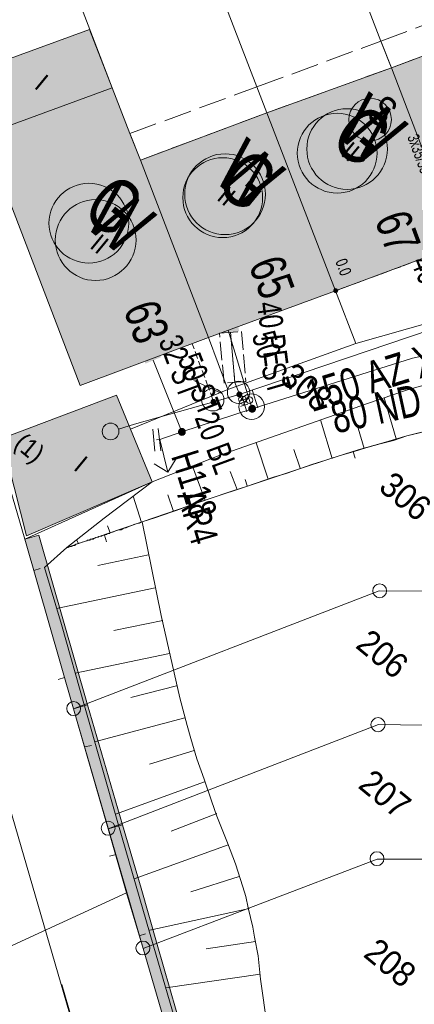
# Model space of a CAD drawing. Header units: metres. Extents: x -740 to 758, y -633 to 854.
# Tile 535 of 656: x 108 to 126, y -372 to -327. Entities that reach past the tile are written whole.
import ezdxf

# ---------------------------------------------------------------- set-up
doc = ezdxf.new("R2010")
doc.units = ezdxf.units.M
doc.header["$MEASUREMENT"] = 0
for name, pattern in [('1248_416', [1.664, 1.248, -0.416]), ('333_125', [0.4576, 0.3328, -0.1248]), ('416_125', [0.5408, 0.416, -0.1248]), ('416_416', [0.832, 0.416, -0.416]), ('832_208', [1.04, 0.832, -0.208])]:
    doc.linetypes.add(name, pattern=pattern)
for name, color, linetype in [('Gas.LOVION', 7, 'Continuous'), ('Grundkarte.LOVION', 7, 'Continuous'), ('Grundkarte_Text.LOVION', 7, 'Continuous'), ('Strom.LOVION', 7, 'Continuous'), ('StromBemass.LOVION', 7, 'Continuous'), ('Wasser.LOVION', 7, 'Continuous')]:
    doc.layers.add(name, color=color, linetype=linetype)
doc.styles.add('ERSTELLTER_STIL_1', font='arial.ttf')

msp = doc.modelspace()

# ---------------------------------------------------------------- hatches: boundary and pattern name
at = {"layer": 'Gas.LOVION', "linetype": 'Continuous', "lineweight": 13}
for points in [[(117.042, -341.451), (117.76, -341.233), (117.651, -340.874), (116.933, -341.092)], [(113.691, -342.842), (114.386, -342.553), (114.248, -342.197), (113.552, -342.486)], [(118.615, -344.98), (118.628, -344.963), (118.638, -344.944), (118.646, -344.923), (118.651, -344.902), (118.654, -344.88), (118.654, -344.859), (118.651, -344.837), (118.646, -344.816), (118.638, -344.796), (118.627, -344.777), (118.614, -344.759), (118.599, -344.743), (118.582, -344.729), (118.564, -344.718), (118.544, -344.708), (118.523, -344.702), (118.502, -344.698), (118.48, -344.696), (118.458, -344.698), (118.437, -344.702), (118.416, -344.709), (118.397, -344.718), (118.378, -344.73), (118.361, -344.744), (118.347, -344.76), (118.334, -344.777), (118.323, -344.797), (118.315, -344.817), (118.31, -344.838), (118.307, -344.86), (118.307, -344.882), (118.31, -344.903), (118.316, -344.924), (118.324, -344.945), (118.334, -344.964), (118.347, -344.981), (118.362, -344.997), (118.379, -345.011), (118.398, -345.023), (118.417, -345.032), (118.438, -345.038), (118.46, -345.042), (118.481, -345.044), (118.503, -345.042), (118.524, -345.038), (118.545, -345.031), (118.565, -345.022), (118.583, -345.01), (118.6, -344.996)], [(118.619, -344.974), (118.632, -344.957), (118.642, -344.937), (118.65, -344.917), (118.655, -344.896), (118.658, -344.874), (118.658, -344.852), (118.655, -344.83), (118.65, -344.809), (118.642, -344.789), (118.631, -344.77), (118.618, -344.752), (118.603, -344.736), (118.586, -344.722), (118.568, -344.711), (118.548, -344.701), (118.527, -344.695), (118.505, -344.691), (118.484, -344.689), (118.462, -344.691), (118.44, -344.695), (118.419, -344.702), (118.4, -344.711), (118.381, -344.723), (118.364, -344.737), (118.349, -344.753), (118.337, -344.771), (118.326, -344.79), (118.318, -344.81), (118.313, -344.832), (118.31, -344.853), (118.31, -344.875), (118.313, -344.897), (118.318, -344.918), (118.327, -344.938), (118.337, -344.958), (118.35, -344.975), (118.365, -344.991), (118.382, -345.005), (118.401, -345.017), (118.42, -345.026), (118.441, -345.033), (118.463, -345.037), (118.485, -345.038), (118.506, -345.037), (118.528, -345.032), (118.549, -345.026), (118.569, -345.016), (118.587, -345.004), (118.604, -344.99)], [(115.463, -346.012), (115.476, -345.994), (115.487, -345.975), (115.495, -345.955), (115.5, -345.934), (115.503, -345.912), (115.503, -345.89), (115.5, -345.868), (115.494, -345.847), (115.486, -345.827), (115.476, -345.808), (115.463, -345.79), (115.448, -345.774), (115.431, -345.76), (115.412, -345.749), (115.392, -345.739), (115.372, -345.733), (115.35, -345.729), (115.328, -345.727), (115.306, -345.729), (115.285, -345.733), (115.264, -345.74), (115.244, -345.749), (115.226, -345.761), (115.209, -345.775), (115.194, -345.791), (115.181, -345.809), (115.171, -345.828), (115.163, -345.848), (115.158, -345.869), (115.155, -345.891), (115.155, -345.913), (115.158, -345.935), (115.163, -345.956), (115.171, -345.976), (115.182, -345.995), (115.195, -346.013), (115.21, -346.029), (115.227, -346.043), (115.245, -346.054), (115.265, -346.064), (115.286, -346.07), (115.308, -346.074), (115.329, -346.076), (115.351, -346.074), (115.373, -346.07), (115.393, -346.063), (115.413, -346.054), (115.432, -346.042), (115.448, -346.028)], [(115.465, -346.018), (115.478, -346.001), (115.488, -345.981), (115.496, -345.961), (115.501, -345.94), (115.504, -345.918), (115.504, -345.896), (115.501, -345.874), (115.496, -345.853), (115.488, -345.833), (115.477, -345.814), (115.464, -345.796), (115.449, -345.78), (115.432, -345.766), (115.413, -345.755), (115.394, -345.745), (115.373, -345.739), (115.351, -345.735), (115.329, -345.733), (115.307, -345.735), (115.286, -345.739), (115.265, -345.746), (115.245, -345.755), (115.227, -345.767), (115.21, -345.781), (115.195, -345.797), (115.182, -345.815), (115.172, -345.834), (115.164, -345.854), (115.158, -345.876), (115.156, -345.897), (115.156, -345.919), (115.159, -345.941), (115.164, -345.962), (115.172, -345.983), (115.183, -346.002), (115.196, -346.019), (115.211, -346.035), (115.228, -346.049), (115.246, -346.061), (115.266, -346.07), (115.287, -346.077), (115.309, -346.081), (115.33, -346.082), (115.352, -346.081), (115.374, -346.077), (115.395, -346.07), (115.414, -346.06), (115.433, -346.049), (115.45, -346.035)]]:
    msp.add_hatch(color=7, dxfattribs=at).paths.add_polyline_path(points)
at = {"layer": 'Grundkarte.LOVION', "linetype": 'Continuous', "lineweight": 18}
for color, points in [(9, [(124.733, -329.571), (127.785, -337.519), (133.465, -335.456), (131.67, -330.696), (130.407, -327.45)]), (9, [(105.554, -329.909), (106.435, -332.572), (112.2, -330.471), (111.176, -327.852)]), (9, [(119.138, -331.596), (122.223, -339.57), (127.785, -337.519), (124.733, -329.571)]), (9, [(106.435, -332.572), (110.757, -343.824), (116.516, -341.665), (113.463, -333.717), (112.992, -332.522), (112.2, -330.471)]), (9, [(113.463, -333.717), (116.516, -341.665), (122.223, -339.57), (119.138, -331.596)]), (254, [(108.342, -350.562), (113.988, -348.148), (113.018, -345.79), (112.395, -344.255), (107.236, -346.207)]), (254, [(111.094, -358.155), (108.901, -350.537), (108.268, -350.717), (110.462, -358.335)]), (254, [(110.462, -358.335), (112.021, -363.71), (112.654, -363.529), (111.094, -358.155)]), (254, [(112.021, -363.71), (112.861, -366.553), (113.581, -369.084), (115.31, -374.974), (118.288, -385.175), (119.313, -388.71), (120.213, -389.45), (118.92, -384.995), (115.916, -374.826), (114.214, -368.904), (113.494, -366.373), (112.654, -363.529)])]:
    msp.add_hatch(color=color, dxfattribs=at).paths.add_polyline_path(points)
at = {"layer": 'StromBemass.LOVION', "linetype": 'Continuous', "lineweight": 13}
msp.add_hatch(color=7, dxfattribs=at).paths.add_polyline_path([(122.309, -339.629), (122.315, -339.619), (122.321, -339.609), (122.325, -339.598), (122.328, -339.587), (122.33, -339.575), (122.33, -339.564), (122.328, -339.552), (122.325, -339.541), (122.321, -339.53), (122.315, -339.519), (122.308, -339.51), (122.3, -339.502), (122.291, -339.494), (122.281, -339.488), (122.271, -339.483), (122.259, -339.479), (122.248, -339.477), (122.236, -339.476), (122.225, -339.477), (122.213, -339.479), (122.202, -339.483), (122.191, -339.488), (122.181, -339.494), (122.172, -339.502), (122.164, -339.51), (122.158, -339.52), (122.152, -339.53), (122.148, -339.541), (122.145, -339.553), (122.143, -339.564), (122.143, -339.576), (122.145, -339.587), (122.148, -339.599), (122.152, -339.61), (122.158, -339.62), (122.165, -339.629), (122.173, -339.638), (122.182, -339.645), (122.192, -339.652), (122.202, -339.657), (122.214, -339.66), (122.225, -339.662), (122.237, -339.663), (122.248, -339.662), (122.26, -339.66), (122.271, -339.656), (122.282, -339.651), (122.292, -339.645), (122.301, -339.638)])
at = {"layer": 'Wasser.LOVION', "linetype": 'Continuous', "lineweight": 13}
for points in [[(117.133, -341.471), (117.894, -341.397), (117.843, -341.032), (117.112, -341.104)], [(115.435, -342.096), (116.147, -341.819), (116.009, -341.463), (115.31, -341.724)], [(116.848, -344.646), (116.858, -344.632), (116.866, -344.618), (116.872, -344.602), (116.876, -344.586), (116.878, -344.569), (116.878, -344.553), (116.876, -344.536), (116.872, -344.52), (116.865, -344.504), (116.857, -344.49), (116.847, -344.476), (116.836, -344.464), (116.823, -344.453), (116.809, -344.444), (116.794, -344.437), (116.778, -344.432), (116.761, -344.429), (116.744, -344.428), (116.728, -344.429), (116.711, -344.432), (116.695, -344.438), (116.68, -344.445), (116.666, -344.454), (116.653, -344.465), (116.642, -344.477), (116.632, -344.49), (116.624, -344.505), (116.618, -344.521), (116.614, -344.537), (116.612, -344.553), (116.612, -344.57), (116.614, -344.587), (116.618, -344.603), (116.624, -344.619), (116.633, -344.633), (116.642, -344.647), (116.654, -344.659), (116.667, -344.67), (116.681, -344.678), (116.696, -344.686), (116.712, -344.691), (116.729, -344.694), (116.745, -344.695), (116.762, -344.694), (116.778, -344.69), (116.794, -344.685), (116.81, -344.678), (116.824, -344.669), (116.836, -344.658)], [(116.848, -344.646), (116.858, -344.632), (116.866, -344.618), (116.872, -344.602), (116.876, -344.586), (116.878, -344.569), (116.878, -344.553), (116.876, -344.536), (116.872, -344.52), (116.865, -344.504), (116.857, -344.49), (116.847, -344.476), (116.836, -344.464), (116.823, -344.453), (116.809, -344.444), (116.794, -344.437), (116.778, -344.432), (116.761, -344.429), (116.744, -344.428), (116.728, -344.429), (116.711, -344.432), (116.695, -344.438), (116.68, -344.445), (116.666, -344.454), (116.653, -344.465), (116.642, -344.477), (116.632, -344.49), (116.624, -344.505), (116.618, -344.521), (116.614, -344.537), (116.612, -344.553), (116.612, -344.57), (116.614, -344.587), (116.618, -344.603), (116.624, -344.619), (116.633, -344.633), (116.642, -344.647), (116.654, -344.659), (116.667, -344.67), (116.681, -344.678), (116.696, -344.686), (116.712, -344.691), (116.729, -344.694), (116.745, -344.695), (116.762, -344.694), (116.778, -344.69), (116.794, -344.685), (116.81, -344.678), (116.824, -344.669), (116.836, -344.658)], [(118.009, -344.311), (118.019, -344.298), (118.027, -344.283), (118.033, -344.268), (118.037, -344.252), (118.039, -344.235), (118.039, -344.219), (118.037, -344.202), (118.033, -344.186), (118.027, -344.171), (118.019, -344.156), (118.009, -344.143), (117.997, -344.131), (117.985, -344.12), (117.971, -344.112), (117.955, -344.105), (117.94, -344.1), (117.923, -344.096), (117.907, -344.096), (117.89, -344.097), (117.874, -344.1), (117.858, -344.105), (117.843, -344.112), (117.829, -344.121), (117.817, -344.132), (117.805, -344.144), (117.796, -344.157), (117.788, -344.172), (117.782, -344.187), (117.777, -344.203), (117.775, -344.22), (117.775, -344.236), (117.778, -344.253), (117.782, -344.269), (117.788, -344.284), (117.796, -344.299), (117.806, -344.312), (117.817, -344.324), (117.83, -344.335), (117.844, -344.343), (117.859, -344.35), (117.875, -344.356), (117.891, -344.359), (117.908, -344.36), (117.924, -344.359), (117.941, -344.355), (117.956, -344.35), (117.971, -344.343), (117.985, -344.334), (117.998, -344.324)], [(118.01, -344.308), (118.02, -344.295), (118.028, -344.28), (118.034, -344.265), (118.038, -344.249), (118.04, -344.232), (118.04, -344.216), (118.038, -344.199), (118.034, -344.183), (118.028, -344.168), (118.02, -344.153), (118.01, -344.14), (117.999, -344.128), (117.986, -344.117), (117.972, -344.108), (117.957, -344.101), (117.941, -344.096), (117.925, -344.093), (117.908, -344.092), (117.891, -344.093), (117.875, -344.096), (117.859, -344.102), (117.844, -344.109), (117.83, -344.118), (117.818, -344.128), (117.806, -344.14), (117.797, -344.154), (117.789, -344.168), (117.783, -344.184), (117.778, -344.2), (117.776, -344.216), (117.776, -344.233), (117.779, -344.249), (117.783, -344.265), (117.789, -344.281), (117.797, -344.295), (117.807, -344.309), (117.818, -344.321), (117.831, -344.331), (117.845, -344.34), (117.86, -344.347), (117.876, -344.352), (117.892, -344.355), (117.909, -344.356), (117.925, -344.355), (117.942, -344.352), (117.957, -344.347), (117.972, -344.34), (117.986, -344.331), (117.999, -344.32)], [(112.415, -346.123), (112.442, -346.085), (112.465, -346.044), (112.482, -346), (112.494, -345.954), (112.499, -345.907), (112.499, -345.86), (112.493, -345.813), (112.481, -345.768), (112.464, -345.724), (112.441, -345.683), (112.413, -345.645), (112.381, -345.61), (112.344, -345.58), (112.304, -345.555), (112.262, -345.535), (112.217, -345.521), (112.17, -345.512), (112.123, -345.509), (112.076, -345.513), (112.03, -345.522), (111.985, -345.536), (111.943, -345.556), (111.903, -345.582), (111.867, -345.612), (111.835, -345.646), (111.807, -345.685), (111.784, -345.726), (111.767, -345.77), (111.756, -345.816), (111.75, -345.862), (111.75, -345.91), (111.756, -345.956), (111.768, -346.002), (111.785, -346.046), (111.808, -346.087), (111.836, -346.125), (111.868, -346.159), (111.905, -346.189), (111.945, -346.214), (111.987, -346.234), (112.032, -346.249), (112.079, -346.257), (112.126, -346.26), (112.173, -346.257), (112.219, -346.248), (112.264, -346.233), (112.306, -346.213), (112.346, -346.188), (112.382, -346.158)]]:
    msp.add_hatch(color=7, dxfattribs=at).paths.add_polyline_path(points)

# ---------------------------------------------------------------- linework, layer by layer
at = {"layer": 'Gas.LOVION', "color": 5, "linetype": 'Continuous', "lineweight": 18}
for points in [[(145.093, -362.028), (144.273, -351.231), (144.224, -351.029), (144.252, -350.864), (144.626, -343.498), (144.722, -343.119), (145.819, -338.77), (143.265, -338.798), (141.217, -338.865), (137.263, -339.681), (130.032, -341.599), (128.532, -341.982), (125.681, -342.601), (118.485, -344.871), (115.32, -345.905), (114.334, -346.252), (114.188, -346.267)], [(118.485, -344.871), (118.46, -344.77), (118.36, -344.499), (117.401, -341.342)], [(115.32, -345.905), (114.03, -342.691)]]:
    msp.add_lwpolyline(points, dxfattribs=at)
at = {"layer": 'Gas.LOVION', "color": 251, "linetype": 'Continuous', "lineweight": 13}
for points in [[(118.49, -344.014), (118.732, -344.832)], [(117.987, -344.166), (118.246, -344.998)]]:
    msp.add_lwpolyline(points, dxfattribs=at)
at = {"layer": 'Gas.LOVION', "color": 7, "linetype": 'Continuous', "lineweight": 13}
for points in [[(114.119, -346.776), (114.022, -345.78)], [(114.383, -346.75), (114.256, -345.757)], [(114.334, -346.252), (114.698, -347.709)], [(115.067, -347.097), (114.698, -347.709), (114.086, -347.341)]]:
    msp.add_lwpolyline(points, dxfattribs=at)
at = {"layer": 'Gas.LOVION', "color": 5, "linetype": 'Continuous', "lineweight": 18}
for centre, radius in [((122.301, -333.403), 1.791), ((117.16, -335.396), 1.791), ((111.151, -336.542), 1.792)]:
    msp.add_circle(centre, radius, dxfattribs=at)
at = {"layer": 'Gas.LOVION', "color": 7, "linetype": 'Continuous', "lineweight": 13}
msp.add_circle((118.457, -344.774), 0.573, dxfattribs=at)
at = {"layer": 'Gas.LOVION', "color": 251, "linetype": 'Continuous', "lineweight": 13}
msp.add_circle((118.363, -344.482), 0.151, dxfattribs=at)
at = {"layer": 'Grundkarte.LOVION', "color": 8, "linetype": 'Continuous', "lineweight": 18}
for points in [[(109.004, -305.336), (114.593, -303.253), (124.261, -328.376), (124.733, -329.571), (127.785, -337.519), (128.886, -340.308), (123.133, -341.934), (122.223, -339.57), (119.138, -331.596), (118.698, -330.427)], [(112.992, -332.522), (112.2, -330.471), (103.356, -307.425), (109.004, -305.336), (118.698, -330.427), (119.138, -331.596), (122.223, -339.57), (123.133, -341.934), (117.395, -344.002), (116.516, -341.665), (113.463, -333.717)], [(96.402, -310.056), (103.356, -307.425), (112.2, -330.471), (112.992, -332.522), (113.463, -333.717), (116.516, -341.665), (117.395, -344.002), (113.018, -345.79), (113.988, -348.148), (108.268, -350.717)], [(124.733, -329.571), (130.407, -327.45), (131.67, -330.696), (133.465, -335.456), (127.785, -337.519)], [(105.554, -329.909), (111.176, -327.852), (112.2, -330.471), (106.435, -332.572)], [(119.138, -331.596), (124.733, -329.571), (127.785, -337.519), (122.223, -339.57)], [(106.435, -332.572), (112.2, -330.471), (112.992, -332.522), (113.463, -333.717), (116.516, -341.665), (110.757, -343.824)], [(113.463, -333.717), (119.138, -331.596), (122.223, -339.57), (116.516, -341.665)], [(108.342, -350.562), (107.236, -346.207), (112.395, -344.255), (113.018, -345.79), (113.988, -348.148)], [(112.021, -363.71), (110.462, -358.335), (124.189, -353.032), (128.152, -353.059), (129.367, -353.088), (138.001, -353.13), (141.549, -353.138), (141.737, -356.578), (141.995, -359.213), (137.941, -359.166), (129.333, -359.091), (128.092, -359.094), (124.155, -359.036)]]:
    msp.add_lwpolyline(points, close=True, dxfattribs=at)
for points in [[(127.785, -337.519), (124.733, -329.571), (124.261, -328.376), (114.593, -303.253)], [(47.934, -330.045), (49.728, -316.659), (65.711, -314.771), (68.893, -314.371), (69.42, -314.319), (92.667, -311.455), (113.849, -384.22), (92.667, -311.455), (96.402, -310.056), (108.268, -350.717), (110.462, -358.335), (113.581, -369.084), (115.31, -374.974), (118.288, -385.175), (119.313, -388.71)], [(130.356, -342.647), (125.465, -344.011), (123.663, -344.631), (117.005, -346.967), (113.988, -348.148), (113.018, -345.79), (117.395, -344.002), (123.133, -341.934), (128.886, -340.308)], [(128.152, -353.059), (124.189, -353.032), (110.462, -358.335), (108.268, -350.717), (113.988, -348.148), (117.005, -346.967), (123.663, -344.631), (125.465, -344.011), (130.356, -342.647)], [(113.542, -349.936), (114.116, -349.761), (115.317, -349.348), (115.885, -349.115), (116.459, -348.941), (117.66, -348.528), (118.234, -348.354), (119.435, -347.941), (120.009, -347.766), (121.21, -347.353), (121.784, -347.179), (122.385, -346.973), (123.017, -346.792), (123.591, -346.618), (124.224, -346.438), (124.83, -346.29), (125.431, -346.084), (126.643, -345.788)], [(123.105, -347.08), (123.017, -346.792)], [(118.173, -348.035), (118.261, -348.322)], [(113.542, -349.936), (113.43, -350.006), (113.313, -350.017), (113.17, -350.061), (113.085, -350.099), (112.941, -350.142), (112.83, -350.212), (112.713, -350.224), (112.601, -350.294), (112.484, -350.305), (112.341, -350.349), (112.256, -350.386), (112.112, -350.43), (112.086, -350.462), (111.969, -350.474), (111.942, -350.506), (111.884, -350.511), (111.857, -350.544), (111.74, -350.555), (111.714, -350.587), (111.597, -350.599), (111.57, -350.631), (111.453, -350.642), (111.427, -350.674), (111.368, -350.68), (111.342, -350.712), (111.225, -350.724), (111.198, -350.756), (111.081, -350.767), (111.055, -350.799), (110.996, -350.805), (110.911, -350.843), (110.853, -350.849), (110.768, -350.887), (110.709, -350.892), (110.624, -350.93), (110.566, -350.936), (110.513, -351), (110.454, -351.006), (110.369, -351.044), (110.311, -351.05), (110.226, -351.087), (110.167, -351.093)], [(111.944, -350.831), (111.857, -350.544)], [(110.462, -358.335), (108.268, -350.717)], [(108.959, -352.039), (108.672, -352.126)], [(109.771, -357.013), (110.058, -356.926)], [(110.462, -358.335), (112.021, -363.71), (112.835, -366.586)], [(142.514, -365.132), (137.928, -365.078), (129.267, -365.068), (128.085, -365.065), (124.095, -365.071), (113.581, -369.084), (112.021, -363.71), (124.155, -359.036), (128.092, -359.094), (129.333, -359.091), (137.941, -359.166), (141.995, -359.213), (142.567, -365.068)], [(111.272, -359.97), (110.952, -360.031)], [(112.021, -363.71), (112.835, -366.586), (113.581, -369.084), (115.31, -374.974), (118.288, -385.175), (119.313, -388.71)], [(112.083, -364.945), (112.37, -364.858)], [(125.9, -385.347), (118.288, -385.175), (115.31, -374.974), (128.01, -375.18), (132.33, -375.231), (134.168, -375.288), (132.33, -375.231), (128.01, -375.18), (115.31, -374.974), (113.581, -369.084), (124.095, -365.071), (128.085, -365.065), (129.267, -365.068), (137.928, -365.078), (142.514, -365.132)], [(106.781, -369.365), (112.835, -366.586)], [(113.694, -368.423), (113.407, -368.51)], [(117.245, -395.879), (109.936, -370.702)], [(109.936, -370.702), (117.245, -395.879)]]:
    msp.add_lwpolyline(points, dxfattribs=at)
at = {"layer": 'Grundkarte.LOVION', "color": 253, "linetype": 'Continuous', "lineweight": 18}
for points in [[(70.688, -348.746), (70.781, -347.585), (69.303, -340.931), (70.418, -339.64), (65.558, -317.446), (65.711, -314.771), (68.893, -314.371), (69.42, -314.319), (92.667, -311.455), (96.402, -310.056), (108.268, -350.717), (110.462, -358.335), (113.581, -369.084), (115.31, -374.974), (118.288, -385.175), (119.313, -388.71)], [(119.313, -388.71), (118.288, -385.175), (115.31, -374.974), (113.581, -369.084), (110.462, -358.335), (108.268, -350.717), (96.402, -310.056)], [(128.886, -340.308), (123.133, -341.934), (117.395, -344.002), (113.018, -345.79), (113.988, -348.148), (117.005, -346.967), (123.663, -344.631), (125.465, -344.011), (130.356, -342.647)], [(130.356, -342.647), (125.465, -344.011), (123.663, -344.631), (117.005, -346.967), (113.988, -348.148), (113.018, -345.79), (117.395, -344.002), (123.133, -341.934), (128.886, -340.308)]]:
    msp.add_lwpolyline(points, dxfattribs=at)
at = {"layer": 'Grundkarte.LOVION', "color": 8, "linetype": '1248_416', "lineweight": 18}
for points in [[(130.407, -327.45), (124.733, -329.571), (124.261, -328.376), (129.707, -326.336), (129.967, -326.281)], [(124.733, -329.571), (119.138, -331.596), (118.698, -330.427), (124.261, -328.376)], [(119.138, -331.596), (113.463, -333.717), (112.992, -332.522), (118.698, -330.427)]]:
    msp.add_lwpolyline(points, close=True, dxfattribs=at)
at = {"layer": 'Grundkarte.LOVION', "color": 7, "linetype": 'Continuous', "lineweight": 13}
for points in [[(119.144, -372.471), (118.959, -371.189), (118.859, -370.46), (118.756, -369.406), (118.585, -368.565), (118.512, -368.129), (118.31, -367.262), (118.199, -366.741), (118.069, -366.31), (117.731, -365.279), (117.373, -364.339), (116.902, -363.144), (116.658, -362.458), (116.326, -361.486), (116, -360.572), (115.733, -359.652), (115.559, -359.078), (115.231, -357.839), (114.396, -354.138), (113.542, -349.936), (110.167, -351.093), (111.841, -349.777), (113.988, -348.148), (117.005, -346.967), (123.663, -344.631), (125.465, -344.011), (130.356, -342.647)], [(124.942, -346.22), (124.407, -344.381)], [(122.071, -347.092), (121.548, -345.37)], [(126.702, -345.782), (125.431, -346.084), (124.368, -346.394), (123.246, -346.711), (122.013, -347.098), (120.61, -347.56), (118.234, -348.354), (116.688, -348.86)], [(123.506, -346.656), (123.239, -345.736)], [(119.207, -348.022), (118.663, -346.391)], [(120.636, -347.528), (120.348, -346.699)], [(116.374, -348.979), (115.81, -347.438)], [(117.804, -348.484), (117.489, -347.688)], [(116.688, -348.86), (113.542, -349.936), (110.167, -351.093), (109.161, -351.989), (109.914, -354.546), (110.951, -358.199), (112.478, -363.547), (114.038, -368.921), (115.773, -374.87), (118.777, -385.039), (119.404, -387.224), (120.933, -386.542), (122.123, -389.943)], [(113.515, -349.968), (113.134, -348.793)], [(114.945, -349.473), (114.695, -348.729)], [(112.112, -350.43), (111.993, -350.117)], [(110.683, -350.924), (110.607, -350.755)], [(113.834, -351.414), (111.547, -351.904)], [(114.126, -352.893), (109.696, -353.829)], [(114.477, -354.366), (112.275, -354.818)], [(114.77, -355.845), (110.541, -356.731)], [(115.088, -357.292), (113.041, -357.817)], [(115.466, -358.732), (111.404, -359.809)], [(115.875, -360.2), (113.866, -360.81)], [(116.338, -361.603), (112.342, -363.058)], [(116.891, -363.027), (114.84, -363.818)], [(119.313, -388.71), (118.288, -385.175), (115.31, -374.974), (113.581, -369.084), (112.861, -366.553), (112.021, -363.71), (112.654, -363.529), (113.494, -366.373), (114.214, -368.904), (115.916, -374.826), (118.92, -384.995), (120.213, -389.45)], [(117.411, -364.424), (113.187, -365.96)], [(117.906, -365.853), (115.727, -366.539)], [(118.342, -367.289), (113.885, -368.256)], [(118.634, -368.767), (116.42, -369.102)], [(118.836, -370.225), (114.611, -370.845)]]:
    msp.add_lwpolyline(points, dxfattribs=at)
for points in [[(111.094, -358.155), (110.462, -358.335), (108.268, -350.717), (108.901, -350.537)], [(110.462, -358.335), (111.094, -358.155), (112.654, -363.529), (112.021, -363.71)]]:
    msp.add_lwpolyline(points, close=True, dxfattribs=at)
at = {"layer": 'Grundkarte.LOVION', "color": 9, "linetype": 'Continuous', "lineweight": 18}
for centre, radius in [((124.208, -353.031), 0.312), ((110.466, -358.317), 0.313), ((124.134, -359.038), 0.315), ((112.013, -363.685), 0.313), ((124.087, -365.051), 0.312), ((113.579, -369.057), 0.313)]:
    msp.add_circle(centre, radius, dxfattribs=at)
at = {"layer": 'Strom.LOVION', "color": 1, "linetype": 'Continuous', "lineweight": 18}
msp.add_circle((123.778, -331.897), 0.957, dxfattribs=at)
at = {"layer": 'StromBemass.LOVION', "color": 7, "linetype": '416_125', "lineweight": 13}
msp.add_lwpolyline([(122.223, -339.57), (127.772, -337.535), (133.476, -335.411), (145.258, -331.067), (143.993, -335.816)], dxfattribs=at)
at = {"layer": 'StromBemass.LOVION', "color": 7, "linetype": 'Continuous', "lineweight": 13}
msp.add_circle((122.236, -339.57), 0.0933, dxfattribs=at)
at = {"layer": 'Wasser.LOVION', "color": 150, "linetype": 'Continuous', "lineweight": 18}
for points in [[(143.019, -364.551), (142.83, -362.618), (142.719, -361.935), (142.126, -353.451), (142.141, -352.844), (142.187, -350.593), (143.256, -342.641), (143.297, -342.297), (143.417, -341.562), (143.614, -340.404), (144.273, -336.261), (143.844, -336.259), (143.241, -336.14), (142.688, -336.224), (138.495, -337.624), (129.105, -340.434), (128.529, -340.741), (128.462, -340.659), (117.905, -344.233), (116.754, -344.553), (113.203, -345.565)], [(117.905, -344.233), (117.881, -344.132), (117.704, -343.691), (117.513, -341.434)]]:
    msp.add_lwpolyline(points, dxfattribs=at)
at = {"layer": 'Wasser.LOVION', "color": 7, "linetype": '832_208', "lineweight": 13}
msp.add_lwpolyline([(117.016, -341.483), (117.998, -341.402), (118.202, -343.643), (117.22, -343.724)], close=True, dxfattribs=at)
at = {"layer": 'Wasser.LOVION', "color": 252, "linetype": '416_416', "lineweight": 18}
msp.add_lwpolyline([(117.704, -343.691), (117.513, -341.434)], dxfattribs=at)
at = {"layer": 'Wasser.LOVION', "color": 150, "linetype": '333_125', "lineweight": 18}
msp.add_lwpolyline([(116.754, -344.553), (116.716, -344.468), (116.513, -343.897), (115.791, -341.957)], dxfattribs=at)
at = {"layer": 'Wasser.LOVION', "color": 7, "linetype": 'Continuous', "lineweight": 13}
for points in [[(117.149, -344.204), (115.864, -343.605)], [(113.203, -345.565), (112.485, -345.783)]]:
    msp.add_lwpolyline(points, dxfattribs=at)
at = {"layer": 'Wasser.LOVION', "color": 94, "linetype": 'Continuous', "lineweight": 18}
for centre, radius in [((122.746, -333.218), 1.81), ((117.267, -335.243), 1.812), ((111.453, -337.298), 1.815)]:
    msp.add_circle(centre, radius, dxfattribs=at)
at = {"layer": 'Wasser.LOVION', "color": 7, "linetype": 'Continuous', "lineweight": 13}
for centre, radius in [((117.871, -344.131), 0.5), ((116.713, -344.463), 0.501), ((112.125, -345.885), 0.375)]:
    msp.add_circle(centre, radius, dxfattribs=at)

# ---------------------------------------------------------------- texts
at = {"layer": 'Gas.LOVION', "color": 5, "linetype": 'Continuous', "lineweight": 18, "attachment_point": 7, "style": 'ERSTELLTER_STIL_1'}
for s, insert, char_height, rotation in [('{\\A1;\\W0.71562x;G}', (121.875, -332.989), 2.48983, 320.5838), ('{\\A1;\\W0.71561x;G}', (116.735, -334.984), 2.48985, 320.5841), ('{\\A1;\\W0.71562x;G}', (110.729, -336.133), 2.48983, 320.5838), ('{\\A1;\\W0.71558x;50 ST}', (118.443, -341.577), 1.06709, 286.2447), ('{\\A1;\\W0.71557x;50 ST}', (115.109, -342.639), 1.06712, 291.2448), ('{\\A1;\\W0.72135x;80 ND ST KA (1984)}', (122.305, -346.403), 1.4228, 12.2429), ('{\\A1;\\W0.71550x;KB}', (118.303, -344.702), 0.35574, 107.2439)]:
    msp.add_mtext(s, dxfattribs=dict(at, insert=insert, char_height=char_height, rotation=rotation))
at = {"layer": 'Gas.LOVION', "color": 7, "linetype": 'Continuous', "lineweight": 13, "insert": (115.112, -348.732), "char_height": 1.24492, "attachment_point": 7, "rotation": 286.2448, "style": 'ERSTELLTER_STIL_1'}
msp.add_mtext('{\\A1;\\W0.71433x;AR4}', dxfattribs=at)
at = {"layer": 'Grundkarte_Text.LOVION', "color": 7, "linetype": 'Continuous', "lineweight": 13, "attachment_point": 7, "style": 'ERSTELLTER_STIL_1'}
for s, insert, char_height, rotation in [('{\\A1;\\W0.89455x;I}', (108.655, -330.452), 0.83072, 320.5836), ('{\\A1;\\W0.89450x;II}', (122.415, -333.468), 0.83077, 320.582), ('{\\A1;\\W0.89451x;II}', (116.846, -335.461), 0.83072, 320.5836), ('{\\A1;\\W0.89446x;II}', (111.146, -337.615), 0.83072, 320.5862), ('{\\A1;\\W0.89449x;308}', (119.658, -343.607), 1.1243, 320.5864), ('{\\A1;\\W0.89450x;(1)}', (107.58, -346.726), 0.83072, 320.5836), ('{\\A1;\\W0.89445x;I}', (110.418, -347.57), 0.83074, 320.5848), ('{\\A1;\\W0.89449x;306}', (124.097, -348.494), 1.1243, 320.5864), ('{\\A1;\\W0.89449x;206}', (123.068, -355.563), 1.1243, 320.5864), ('{\\A1;\\W0.89450x;207}', (123.18, -361.848), 1.12432, 320.5834), ('{\\A1;\\W0.89448x;208}', (123.417, -369.419), 1.12434, 320.5841)]:
    msp.add_mtext(s, dxfattribs=dict(at, insert=insert, char_height=char_height, rotation=rotation))
at = {"layer": 'Grundkarte_Text.LOVION', "color": 8, "linetype": 'Continuous', "lineweight": 18, "attachment_point": 7, "style": 'ERSTELLTER_STIL_1'}
for s, insert, char_height, rotation in [('{\\A1;\\W0.71560x;67}', (123.946, -336.383), 1.60079, 290.2998), ('{\\A1;\\W0.71560x;65}', (118.291, -338.409), 1.6008, 290.3007), ('{\\A1;\\W0.71558x;63}', (112.664, -340.412), 1.60084, 290.2992)]:
    msp.add_mtext(s, dxfattribs=dict(at, insert=insert, char_height=char_height, rotation=rotation))
at = {"layer": 'Strom.LOVION', "color": 1, "linetype": 'Continuous', "lineweight": 18, "insert": (123.54, -331.765), "char_height": 1.37442, "attachment_point": 7, "rotation": 320.5841, "style": 'ERSTELLTER_STIL_1'}
msp.add_mtext('{\\A1;\\W0.71556x;S}', dxfattribs=at)
at = {"layer": 'Strom.LOVION', "color": 5, "linetype": 'Continuous', "lineweight": 18, "insert": (125.433, -332.676), "char_height": 0.53359, "attachment_point": 7, "rotation": 290.2438, "style": 'ERSTELLTER_STIL_1'}
msp.add_mtext('{\\A1;\\W0.67976x;3x35/35 CU }', dxfattribs=at)
at = {"layer": 'StromBemass.LOVION', "color": 7, "linetype": 'Continuous', "lineweight": 13, "insert": (122.202, -338.258), "char_height": 0.53354, "attachment_point": 7, "rotation": 290.2458, "style": 'ERSTELLTER_STIL_1'}
msp.add_mtext('{\\A1;\\W0.71555x;0.0}', dxfattribs=at)
at = {"layer": 'Wasser.LOVION', "color": 94, "linetype": 'Continuous', "lineweight": 18, "attachment_point": 7, "style": 'ERSTELLTER_STIL_1'}
for s, insert, char_height, rotation in [('{\\A1;\\W0.71562x;W}', (122.136, -332.53), 2.4898, 320.5847), ('{\\A1;\\W0.71562x;W}', (116.645, -334.56), 2.48983, 320.5838), ('{\\A1;\\W0.71561x;W}', (110.845, -336.605), 2.48983, 320.5841)]:
    msp.add_mtext(s, dxfattribs=dict(at, insert=insert, char_height=char_height, rotation=rotation))
at = {"layer": 'Wasser.LOVION', "color": 150, "linetype": 'Continuous', "lineweight": 18, "attachment_point": 7, "style": 'ERSTELLTER_STIL_1'}
for s, insert, char_height, rotation in [('{\\A1;\\W0.71557x;40 PE}', (125.581, -338.281), 1.0671, 292.2458), ('{\\A1;\\W0.71560x;40 PE}', (118.68, -340.132), 1.06705, 277.2459), ('{\\A1;\\W0.72425x;150 AZ XA XI (1956)}', (121.292, -345.433), 1.42278, 17.2438), ('{\\A1;\\W0.71556x;32 ST}', (114.252, -341.821), 1.06712, 290.26), ('{\\A1;\\W0.71559x;20 BL}', (115.871, -345.273), 1.06708, 290.2292)]:
    msp.add_mtext(s, dxfattribs=dict(at, insert=insert, char_height=char_height, rotation=rotation))
at = {"layer": 'Wasser.LOVION', "color": 7, "linetype": 'Continuous', "lineweight": 13, "insert": (114.817, -346.988), "char_height": 1.2449, "attachment_point": 7, "rotation": 287.2453, "style": 'ERSTELLTER_STIL_1'}
msp.add_mtext('{\\A1;\\W0.73855x;H118}', dxfattribs=at)

doc.saveas('drawing.dxf')
